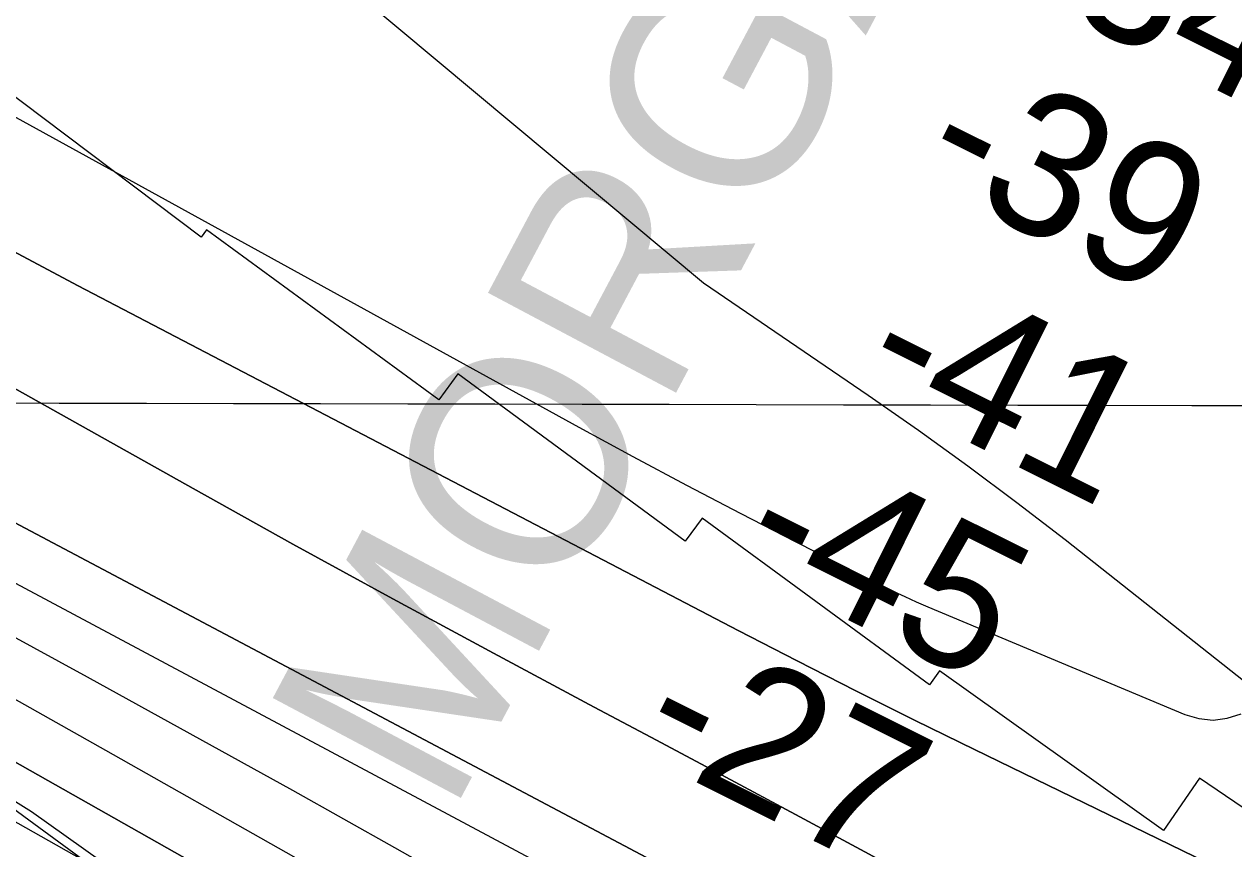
# Model space of a CAD drawing. Extents: x 3187622 to 3225504, y 800805 to 826213.
# Drawn here: x 3205252 to 3205820, y 812070 to 812457 of the extents above; entities that cross this region are included whole.
import ezdxf

# ---------------------------------------------------------------- set-up
doc = ezdxf.new("R2010")
doc.units = 0
for name, color, linetype in [('V-CHAN-NAID', 7, 'Continuous'), ('V-GRID-MAJR', 7, 'Continuous'), ('V-RIVR-EDGE', 7, 'Continuous'), ('V-RIVR-RANG', 7, 'Continuous'), ('V-RRAP-RVMT', 7, 'Continuous'), ('V-TOPO-DPTH', 7, 'Continuous'), ('V-TOPO-MAJR', 7, 'Continuous'), ('V-TOPO-MINR', 7, 'Continuous'), ('V-TOPO-WATR', 7, 'Continuous')]:
    doc.layers.add(name, color=color, linetype=linetype)

msp = doc.modelspace()

# ---------------------------------------------------------------- linework, layer by layer
at = {"layer": 'V-GRID-MAJR'}
msp.add_spline([(3191808.85, 812309.639), (3197045.574, 812297.071), (3202282.3000000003, 812285.265), (3207519.028, 812274.221), (3212755.758, 812263.939), (3217992.489, 812254.4180000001), (3223229.221, 812245.659), (3223229.222, 812245.659)], degree=3, dxfattribs=at)
at = {"layer": 'V-RIVR-EDGE'}
msp.add_lwpolyline([(3205222.823299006, 812107.5705751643), (3205255.808198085, 812087.0590912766), (3205288.351971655, 812063.940623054)], dxfattribs=at)
at = {"layer": 'V-RRAP-RVMT'}
for p, q in [((3205335.501000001, 812356.716999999), (3205240.710000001, 812428.059999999)), ((3205338.054000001, 812360.1619999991), (3205335.501000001, 812356.716999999)), ((3205447.088000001, 812280.459999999), (3205338.054000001, 812360.1619999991)), ((3205456.054000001, 812292.6669999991), (3205447.088000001, 812280.459999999)), ((3205562.778000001, 812214.0709999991), (3205456.054000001, 812292.6669999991)), ((3205570.789000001, 812224.7779999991), (3205562.778000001, 812214.0709999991)), ((3205677.424000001, 812146.577999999), (3205570.789000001, 812224.7779999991)), ((3205682.143000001, 812153.185999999), (3205677.424000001, 812146.577999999)), ((3205787.364000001, 812078.2579999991), (3205682.143000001, 812153.1859999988)), ((3205182.872000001, 812135.609999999), (3205291.107000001, 812056.5439999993)), ((3205804.217000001, 812102.768999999), (3205787.364000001, 812078.2579999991)), ((3205916.1440000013, 812026.912999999), (3205804.217000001, 812102.7689999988))]:
    msp.add_line(p, q, dxfattribs=at)
at = {"layer": 'V-TOPO-DPTH'}
for points in [[(3206933.662673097, 811403.9176371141), (3206347.6060509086, 811685.5102458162), (3206325.378899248, 811696.4492625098), (3206303.2953428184, 811707.664543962), (3206281.4271792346, 811719.2942225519), (3206259.702610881, 811731.2001659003), (3206171.55391958, 811780.5957041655), (3206105.796807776, 811817.2873502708), (3206039.95172146, 811853.8197538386), (3205973.974673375, 811890.1132936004), (3205907.9096507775, 811926.2475908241), (3205679.742015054, 812050.5073957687), (3205647.182389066, 812068.1682888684), (3205614.5833906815, 812085.7559094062), (3205581.9253336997, 812103.2336211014), (3205549.22790432, 812120.6380602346), (3205519.9671037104, 812136.1500350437), (3205472.698859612, 812161.419004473), (3205425.549423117, 812186.9059478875), (3205378.578198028, 812212.7198522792), (3205331.7257805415, 812238.7517306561), (3204942.6171508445, 812456.718531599)], [(3204942.6171508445, 812456.718531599), (3205331.7257805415, 812238.7517306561), (3205378.578198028, 812212.7198522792), (3205425.549423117, 812186.9059478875), (3205472.698859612, 812161.419004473), (3205519.9671037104, 812136.1500350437), (3205549.22790432, 812120.6380602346), (3205581.9253336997, 812103.2336211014), (3205614.5833906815, 812085.7559094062), (3205647.182389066, 812068.1682888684), (3205679.742015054, 812050.5073957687), (3205907.9096507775, 811926.2475908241), (3205973.974673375, 811890.1132936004), (3206039.95172146, 811853.8197538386), (3206105.796807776, 811817.2873502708), (3206171.55391958, 811780.5957041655), (3206259.702610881, 811731.2001659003), (3206281.4271792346, 811719.2942225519), (3206303.2953428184, 811707.664543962), (3206325.378899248, 811696.4492625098), (3206347.6060509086, 811685.5102458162), (3206933.662673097, 811403.9176371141)], [(3204896.912819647, 812360.7169893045), (3205281.948020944, 812150.3114347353), (3205330.1758508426, 812123.8015630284), (3205378.315184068, 812097.132876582), (3205426.321772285, 812070.2259680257), (3205474.2398638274, 812043.1602447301), (3205511.5858514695, 812021.9437693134), (3205540.6513780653, 812005.1777079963), (3205569.5660386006, 811988.1591372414), (3205598.254400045, 811970.7618023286), (3205626.7918954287, 811953.1119579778), (3205702.9437386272, 811905.3184952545), (3205769.2430364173, 811863.2731806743), (3205835.2744898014, 811820.8155757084), (3205900.904176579, 811777.7395351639), (3205966.2660189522, 811734.2512042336), (3206082.0246530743, 811656.4445697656), (3206097.9001626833, 811645.7844829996), (3206113.782178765, 811635.1341084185), (3206129.6739545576, 811624.4983021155), (3206145.572236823, 811613.8722079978), (3206148.1624880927, 811612.1426534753), (3206162.8685090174, 811602.547236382)], [(3204896.912819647, 812360.7169893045), (3205281.948020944, 812150.3114347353), (3205330.1758508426, 812123.8015630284), (3205378.315184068, 812097.132876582), (3205426.321772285, 812070.2259680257), (3205474.2398638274, 812043.1602447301), (3205511.5858514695, 812021.9437693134), (3205540.6513780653, 812005.1777079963), (3205569.5660386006, 811988.1591372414), (3205598.254400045, 811970.7618023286), (3205626.7918954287, 811953.1119579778), (3205702.9437386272, 811905.3184952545), (3205769.2430364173, 811863.2731806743), (3205835.2744898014, 811820.8155757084), (3205900.904176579, 811777.7395351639), (3205966.2660189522, 811734.2512042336), (3206082.0246530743, 811656.4445697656), (3206097.9001626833, 811645.7844829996), (3206113.782178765, 811635.1341084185), (3206129.6739545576, 811624.4983021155), (3206145.572236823, 811613.8722079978), (3206148.1624880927, 811612.1426534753), (3206162.8685090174, 811602.547236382)], [(3206608.763687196, 811650.637579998), (3206537.4342421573, 811689.0853098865), (3206384.707416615, 811773.1368517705), (3206363.5168020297, 811784.6494569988), (3206342.244823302, 811796.0076700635), (3206320.8507983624, 811807.1342948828), (3206299.375409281, 811818.1065275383), (3206119.150539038, 811908.9569905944), (3206040.04517772, 811948.6159273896), (3205960.824851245, 811988.0425859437), (3205881.432077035, 812027.1208271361), (3205801.9243376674, 812065.9667900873), (3205698.5943420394, 812116.170989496), (3205670.726256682, 812129.8614516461), (3205642.939335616, 812143.7129726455), (3205615.274160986, 812157.8060819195), (3205587.690150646, 812172.0602500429), (3205277.6736189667, 812333.9779935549), (3205223.246610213, 812362.9126547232)], [(3205223.246610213, 812362.9126547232), (3205277.6736189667, 812333.9779935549), (3205587.690150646, 812172.0602500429), (3205615.274160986, 812157.8060819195), (3205642.939335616, 812143.7129726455), (3205670.726256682, 812129.8614516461), (3205698.5943420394, 812116.170989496), (3205801.9243376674, 812065.9667900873), (3205881.432077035, 812027.1208271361), (3205960.824851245, 811988.0425859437), (3206040.04517772, 811948.6159273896), (3206119.150539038, 811908.9569905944), (3206299.375409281, 811818.1065275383), (3206320.8507983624, 811807.1342948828), (3206342.244823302, 811796.0076700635), (3206363.5168020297, 811784.6494569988), (3206384.707416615, 811773.1368517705), (3206537.4342421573, 811689.0853098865), (3206608.763687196, 811650.637579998)], [(3205911.0264181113, 811845.3718037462), (3205872.2693507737, 811870.6349910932), (3205833.423437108, 811895.7613496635), (3205794.5182925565, 811920.7964890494), (3205775.889401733, 811932.7376316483), (3205746.091536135, 811951.46232757), (3205716.07684343, 811969.8253530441), (3205685.736910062, 811987.6458728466), (3205655.180149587, 812005.1047222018), (3205613.919397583, 812028.1898871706), (3205603.811290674, 812033.7998439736), (3205593.677879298, 812039.3633334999), (3205583.506511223, 812044.8571221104), (3205573.3098386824, 812050.3044434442), (3205099.1651308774, 812301.5162483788)], [(3205099.1651308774, 812301.5162483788), (3205573.3098386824, 812050.3044434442), (3205583.506511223, 812044.8571221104), (3205593.677879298, 812039.3633334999), (3205603.811290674, 812033.7998439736), (3205613.919397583, 812028.1898871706), (3205655.180149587, 812005.1047222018), (3205685.736910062, 811987.6458728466), (3205716.07684343, 811969.8253530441), (3205746.091536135, 811951.46232757), (3205775.889401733, 811932.7376316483), (3205794.5182925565, 811920.7964890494), (3205833.423437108, 811895.7613496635), (3205872.2693507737, 811870.6349910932), (3205911.0264181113, 811845.3718037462)], [(3206094.8577300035, 811595.7175846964), (3206031.193902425, 811632.7867739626), (3205968.0042009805, 811670.6312542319), (3205905.525688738, 811709.6386710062), (3205843.5213026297, 811749.4213787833), (3205710.141340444, 811836.7525053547), (3205692.9580301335, 811848.0108003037), (3205675.7792765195, 811859.2760393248), (3205658.60735795, 811870.5516944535), (3205641.4399960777, 811881.8342936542), (3205636.570034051, 811885.0370069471), (3205621.7961215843, 811894.6526908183), (3205606.9622894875, 811904.1740387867), (3205592.038577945, 811913.5538829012), (3205577.0549467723, 811922.8393911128), (3205559.2278578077, 811933.7700321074), (3205553.0935568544, 811937.4867526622), (3205546.9335757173, 811941.1598839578), (3205540.735074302, 811944.7676313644), (3205534.5108927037, 811948.3317895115), (3205134.968537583, 812174.3234571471)], [(3205134.968537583, 812174.3234571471), (3205534.5108927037, 811948.3317895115), (3205540.735074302, 811944.7676313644), (3205546.9335757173, 811941.1598839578), (3205553.0935568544, 811937.4867526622), (3205559.2278578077, 811933.7700321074), (3205577.0549467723, 811922.8393911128), (3205592.038577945, 811913.5538829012), (3205606.9622894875, 811904.1740387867), (3205621.7961215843, 811894.6526908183), (3205636.570034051, 811885.0370069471), (3205641.4399960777, 811881.8342936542), (3205658.60735795, 811870.5516944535), (3205675.7792765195, 811859.2760393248), (3205692.9580301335, 811848.0108003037), (3205710.141340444, 811836.7525053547), (3205843.5213026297, 811749.4213787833), (3205905.525688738, 811709.6386710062), (3205968.0042009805, 811670.6312542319), (3206031.193902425, 811632.7867739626), (3206094.8577300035, 811595.7175846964)]]:
    msp.add_lwpolyline(points, dxfattribs=at)
at = {"layer": 'V-TOPO-MAJR'}
for points in [[(3205825.685772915, 812147.8383824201), (3205741.1389062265, 812214.6011283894), (3205718.4602201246, 812232.12481515), (3205695.5434436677, 812249.3242082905), (3205672.2695316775, 812266.0371610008), (3205648.7575293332, 812282.4258200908), (3205571.3739886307, 812335.1625087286), (3205088.0919753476, 812738.5743187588)], [(3204987.413302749, 812556.7046168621), (3205512.8897710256, 812267.5521887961), (3205538.129206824, 812253.8305133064), (3205563.459639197, 812240.2810540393), (3205588.9265664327, 812226.989919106), (3205614.484490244, 812213.8710003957), (3205655.0895125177, 812193.2886138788), (3205660.440139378, 812190.6483344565), (3205665.826661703, 812188.0856425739), (3205671.2670272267, 812185.6393320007), (3205676.743288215, 812183.2706089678), (3205797.32896275, 812132.643879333), (3205803.9805790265, 812130.7966753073), (3205810.618848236, 812130.050913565), (3205817.237096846, 812130.9573152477), (3205823.84199839, 812132.965159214)]]:
    msp.add_lwpolyline(points, dxfattribs=at)
at = {"layer": 'V-TOPO-MINR'}
for points in [[(3204942.6171508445, 812456.718531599), (3205331.7257805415, 812238.7517306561), (3205378.578198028, 812212.7198522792), (3205425.549423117, 812186.9059478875), (3205472.698859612, 812161.419004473), (3205519.9671037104, 812136.1500350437), (3205549.22790432, 812120.6380602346), (3205581.9253336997, 812103.2336211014), (3205614.5833906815, 812085.7559094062), (3205647.182389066, 812068.1682888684), (3205679.742015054, 812050.5073957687), (3205907.9096507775, 811926.2475908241), (3205973.974673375, 811890.1132936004), (3206039.95172146, 811853.8197538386), (3206105.796807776, 811817.2873502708), (3206171.55391958, 811780.5957041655), (3206259.702610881, 811731.2001659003), (3206281.4271792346, 811719.2942225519), (3206303.2953428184, 811707.664543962), (3206325.378899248, 811696.4492625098), (3206347.6060509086, 811685.5102458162), (3206933.662673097, 811403.9176371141)], [(3204889.6278672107, 812385.8589074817), (3205549.3765909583, 812033.4817946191), (3205554.953634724, 812030.4730828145), (3205560.5136443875, 812027.4335184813), (3205566.0481028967, 812024.347675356), (3205571.5655273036, 812021.2309797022), (3205577.046834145, 812018.052393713), (3205582.4970357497, 812014.8221691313), (3205587.900579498, 812011.5144866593), (3205593.2730180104, 812008.1551655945), (3205803.7718445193, 811874.4336845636), (3205878.5418637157, 811827.1914857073), (3205953.4645029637, 811780.1939175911), (3206028.6160722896, 811733.5632955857), (3206103.920261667, 811687.1773043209), (3206193.6755941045, 811632.1919541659), (3206224.453753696, 811613.9121764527), (3206255.5475842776, 811596.2048100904), (3206287.1149213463, 811579.356060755), (3206318.9979294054, 811563.0797227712), (3206412.7353680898, 811516.8349547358), (3206492.0387465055, 811478.5524570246), (3206571.7611546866, 811441.184229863), (3206652.1121075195, 811405.1874085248)], [(3204896.912819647, 812360.7169893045), (3205281.948020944, 812150.3114347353), (3205330.1758508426, 812123.8015630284), (3205378.315184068, 812097.132876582), (3205426.321772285, 812070.2259680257), (3205474.2398638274, 812043.1602447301), (3205511.5858514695, 812021.9437693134), (3205540.6513780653, 812005.1777079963), (3205569.5660386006, 811988.1591372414), (3205598.254400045, 811970.7618023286), (3205626.7918954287, 811953.1119579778), (3205702.9437386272, 811905.3184952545), (3205769.2430364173, 811863.2731806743), (3205835.2744898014, 811820.8155757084), (3205900.904176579, 811777.7395351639), (3205966.2660189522, 811734.2512042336), (3206082.0246530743, 811656.4445697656), (3206097.9001626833, 811645.7844829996), (3206113.782178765, 811635.1341084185), (3206129.6739545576, 811624.4983021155), (3206145.572236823, 811613.8722079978), (3206148.1624880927, 811612.1426534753), (3206162.8685090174, 811602.547236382)], [(3205223.246610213, 812362.9126547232), (3205277.6736189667, 812333.9779935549), (3205587.690150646, 812172.0602500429), (3205615.274160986, 812157.8060819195), (3205642.939335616, 812143.7129726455), (3205670.726256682, 812129.8614516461), (3205698.5943420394, 812116.170989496), (3205801.9243376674, 812065.9667900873), (3205881.432077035, 812027.1208271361), (3205960.824851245, 811988.0425859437), (3206040.04517772, 811948.6159273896), (3206119.150539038, 811908.9569905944), (3206299.375409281, 811818.1065275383), (3206320.8507983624, 811807.1342948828), (3206342.244823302, 811796.0076700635), (3206363.5168020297, 811784.6494569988), (3206384.707416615, 811773.1368517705), (3206537.4342421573, 811689.0853098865), (3206608.763687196, 811650.637579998)], [(3205099.1651308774, 812301.5162483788), (3205573.3098386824, 812050.3044434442), (3205583.506511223, 812044.8571221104), (3205593.677879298, 812039.3633334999), (3205603.811290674, 812033.7998439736), (3205613.919397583, 812028.1898871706), (3205655.180149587, 812005.1047222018), (3205685.736910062, 811987.6458728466), (3205716.07684343, 811969.8253530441), (3205746.091536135, 811951.46232757), (3205775.889401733, 811932.7376316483), (3205794.5182925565, 811920.7964890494), (3205833.423437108, 811895.7613496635), (3205872.2693507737, 811870.6349910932), (3205911.0264181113, 811845.3718037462)], [(3205205.820741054, 812163.6233513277), (3205290.5765053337, 812115.8648970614), (3205375.2681629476, 812067.9924054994), (3205523.349777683, 811984.0911653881), (3205540.6912744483, 811974.1302172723), (3205557.952641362, 811964.0341049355), (3205575.093813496, 811953.7352462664), (3205592.1548557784, 811943.3012233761), (3205639.842061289, 811913.7495880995), (3205680.561937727, 811888.244201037), (3205721.1156471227, 811862.4800148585), (3205761.420105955, 811836.3276300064), (3205801.5583977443, 811809.916446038), (3205813.661893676, 811801.8687542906), (3205856.6976151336, 811773.2777143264), (3205899.7478699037, 811744.708592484), (3205942.819924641, 811716.1723478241), (3205985.9065126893, 811687.6580212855), (3205995.985970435, 811680.9930561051), (3206034.2811290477, 811656.2138774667), (3206072.8925312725, 811631.949197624), (3206111.9782989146, 811608.456265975), (3206151.380310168, 811585.4778331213)], [(3205203.603116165, 812107.4974335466), (3205267.383305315, 812071.4180646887), (3205445.9602413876, 811970.3418933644), (3205461.009046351, 811961.745554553), (3205476.011901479, 811953.0704679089), (3205490.9458318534, 811944.2772595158), (3205505.8338123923, 811935.4053032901), (3205520.6424960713, 811926.4023981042), (3205535.3914202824, 811917.3036746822), (3205550.050705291, 811908.0612239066), (3205564.6502308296, 811898.722954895), (3205698.6324907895, 811812.0984749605), (3205780.5379607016, 811759.9622385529), (3205862.922733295, 811708.6071756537), (3205946.0264599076, 811658.4238730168), (3206029.609489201, 811609.0217438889), (3206150.5012498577, 811538.7184144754), (3206182.3475483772, 811520.8101635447), (3206214.518206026, 811503.527210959), (3206247.1754023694, 811487.1822058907), (3206280.156957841, 811471.4624991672), (3206587.676310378, 811330.3165558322)]]:
    msp.add_lwpolyline(points, dxfattribs=at)
at = {"layer": 'V-TOPO-WATR'}
msp.add_lwpolyline([(3205134.968537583, 812174.3234571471), (3205534.5108927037, 811948.3317895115), (3205540.735074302, 811944.7676313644), (3205546.9335757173, 811941.1598839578), (3205553.0935568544, 811937.4867526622), (3205559.2278578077, 811933.7700321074), (3205577.0549467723, 811922.8393911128), (3205592.038577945, 811913.5538829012), (3205606.9622894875, 811904.1740387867), (3205621.7961215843, 811894.6526908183), (3205636.570034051, 811885.0370069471), (3205641.4399960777, 811881.8342936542), (3205658.60735795, 811870.5516944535), (3205675.7792765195, 811859.2760393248), (3205692.9580301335, 811848.0108003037), (3205710.141340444, 811836.7525053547), (3205843.5213026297, 811749.4213787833), (3205905.525688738, 811709.6386710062), (3205968.0042009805, 811670.6312542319), (3206031.193902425, 811632.7867739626), (3206094.8577300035, 811595.7175846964)], dxfattribs=at)

# ---------------------------------------------------------------- texts
at = {"layer": 'V-CHAN-NAID'}
msp.add_text('MORGANZA CREVASSE (277.2)', height=100.000002, rotation=62.028415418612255, dxfattribs=at).set_placement((3205452.3136675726, 812083.8222499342))
at = {"layer": 'V-RIVR-RANG'}
for s, p in [('-34', (3205713.52618433, 812475.1775584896)), ('-39', (3205670.04318433, 812385.1265584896)), ('-41', (3205642.140217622, 812287.3049323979)), ('-45', (3205584.7305060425, 812204.1994011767)), ('-27', (3205537.470770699, 812116.0321893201))]:
    msp.add_text(s, height=67, rotation=333.4905555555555, dxfattribs=at).set_placement(p)

doc.saveas('drawing.dxf')
